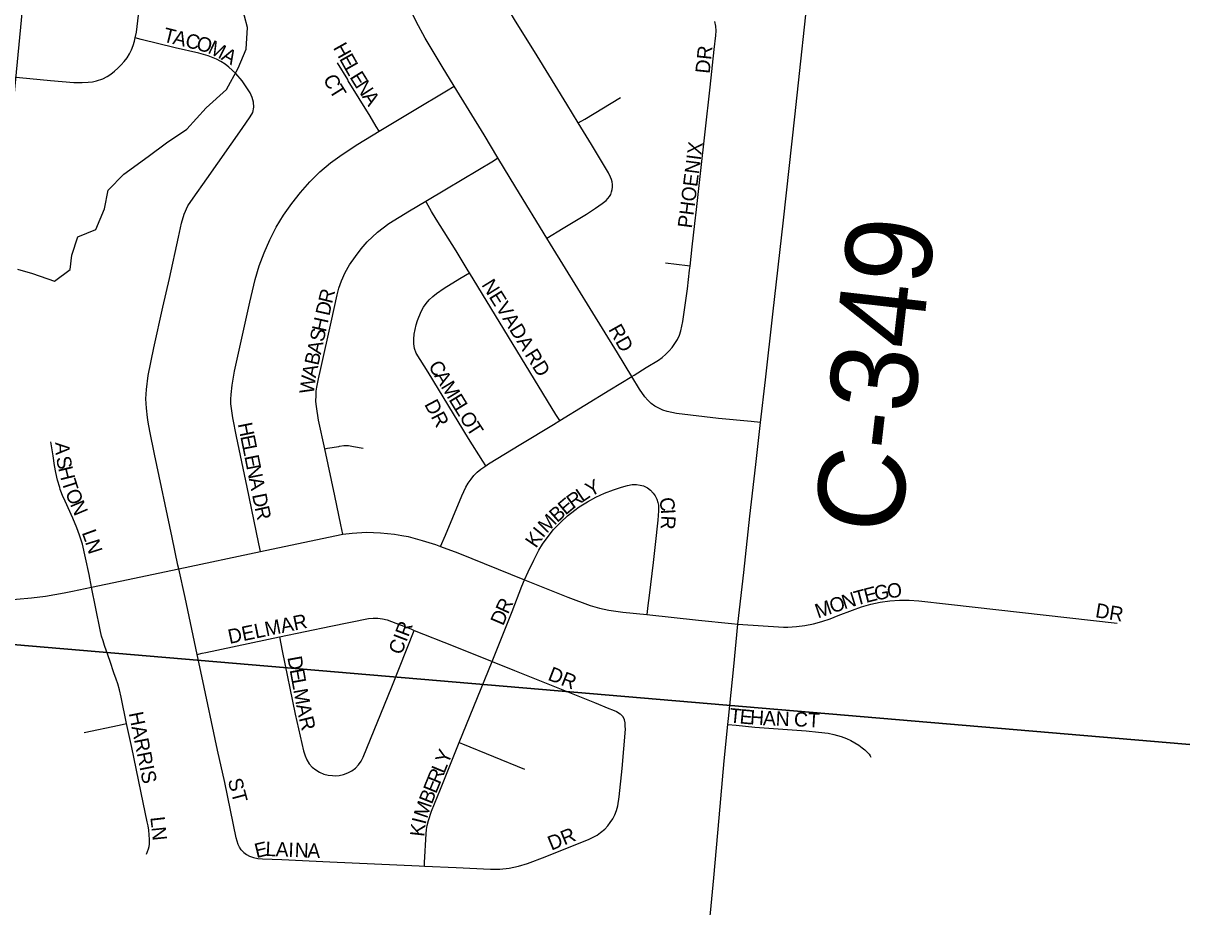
# Model space of a CAD drawing. Extents: x 1410790 to 1770854, y 566777 to 831614.
# Drawn here: x 1611667 to 1615685, y 723064 to 726129 of the extents above; entities that cross this region are included whole.
import ezdxf

# ---------------------------------------------------------------- set-up
doc = ezdxf.new("R2010")
doc.units = 0
for name, color, linetype in [('GM_X_County_Road', 7, 'Continuous'), ('GM_X_County_Road_Text', 7, 'Continuous'), ('GM_X_Minor_River', 7, 'Continuous'), ('GM_X_Section', 7, 'Continuous'), ('GM_X_Township_Subdivision', 7, 'Continuous'), ('GM_X_Township_Subdivision_Text', 7, 'Continuous')]:
    doc.layers.add(name, color=color, linetype=linetype)

msp = doc.modelspace()

# ---------------------------------------------------------------- linework, layer by layer
at = {"layer": 'GM_X_County_Road'}
for points in [[(1614224, 724744.1), (1614241.1, 724891.7), (1614266.5, 725119.9), (1614303.2, 725445.9), (1614342.7, 725804.6), (1614397.1, 726310.2), (1614410.8, 726432.9)], [(1614145.6, 724044.1), (1614165.4, 724223.5), (1614186.8, 724419.1), (1614207.4, 724598.4), (1614224, 724744.1)], [(1614110.7, 723696.2), (1614112.9, 723717.7), (1614130.9, 723897.1), (1614145.6, 724044.1)], [(1614017.9, 722704.2), (1614061.6, 723165), (1614080.3, 723372.6), (1614098.1, 723570.8), (1614110.7, 723696.2)]]:
    msp.add_lwpolyline(points, dxfattribs=at)
at = {"layer": 'GM_X_Minor_River'}
msp.add_lwpolyline([(1611647.9, 725275.6), (1611699.7, 725261.2), (1611775.4, 725234.6), (1611829.6, 725274.3), (1611836, 725324.3), (1611856.4, 725388.2), (1611918.6, 725413.7), (1611949, 725485.6), (1611961.5, 725549.5), (1612015.8, 725605.2), (1612100.2, 725666.7), (1612164.5, 725714.2), (1612234.7, 725761.8), (1612301.2, 725835.3), (1612371.6, 725898.9), (1612412.1, 725972.7), (1612440.5, 726038.5), (1612445.1, 726114.5), (1612423.7, 726192.8)], dxfattribs=at)
at = {"layer": 'GM_X_Section'}
for points in [[(1617412.2, 728821.7), (1616759.9, 723538.1), (1611453.4, 723988.8), (1611964, 729288.4)], [(1611453.4, 723988.8), (1616759.9, 723538.1), (1616296.8, 718203.7), (1610940.2, 718643.2)]]:
    msp.add_lwpolyline(points, close=True, dxfattribs=at)
at = {"layer": 'GM_X_Township_Subdivision'}
for points in [[(1613161.5, 725910.6), (1613119.5, 725979.1), (1613060.7, 726077.6), (1613029.5, 726135.1), (1613008.9, 726179.4), (1612997.3, 726209.6), (1612988.4, 726240.7), (1612978.7, 726288.6), (1612972.8, 726337.1), (1612970.7, 726369.4), (1612971.2, 726402), (1612974.6, 726450.7), (1612984.9, 726538.7), (1612992.2, 726592.6)], [(1612055.9, 726078), (1612059.7, 726098.2), (1612075, 726228), (1612089.3, 726354.7), (1612095.7, 726411.2), (1612096.2, 726415.8)], [(1613591.9, 725783), (1613552, 725848.6), (1613448.8, 726015.7), (1613371.2, 726142.5), (1613340.7, 726193.3)], [(1613979.3, 725286.2), (1613983.1, 725320.4), (1613986.6, 725352.9), (1613996.1, 725434), (1614001.8, 725482.8), (1614014.2, 725597), (1614049.7, 725907), (1614063.2, 726037.6), (1614069, 726086.5), (1614070.2, 726102.9), (1614069.2, 726119.2), (1614064.8, 726135.1)], [(1611943.8, 725936), (1611957.8, 725943.7), (1611971.2, 725952.4), (1611983.8, 725962.2), (1611995.8, 725972.9), (1612007.1, 725984.2), (1612017.6, 725996.3), (1612027.2, 726009.1), (1612035.6, 726022.6), (1612042.9, 726036.8), (1612048.9, 726051.6), (1612053.6, 726066.8), (1612055.9, 726078)], [(1612206.4, 724236.3), (1612203.4, 724248.9), (1612184.1, 724344.9), (1612122.6, 724633.7), (1612105.7, 724713.5), (1612100.3, 724744.9), (1612098.2, 724761.2), (1612094.5, 724793.6), (1612092.8, 724826.4), (1612094.2, 724858.2), (1612100.6, 724907.2), (1612120.2, 725002.9), (1612151.6, 725144.3), (1612174.3, 725243.4), (1612205.4, 725387.1), (1612215.9, 725435.1), (1612225, 725467.2), (1612238.5, 725495.3), (1612256.1, 725522.7), (1612304, 725589.8), (1612426.5, 725763.4), (1612453.6, 725804), (1612462.9, 725819.9), (1612466.4, 725837.5), (1612465.8, 725854.7), (1612461.3, 725871.7), (1612453.9, 725887.1), (1612436.2, 725915.3), (1612426.2, 725928.7), (1612404.6, 725954.1), (1612380.2, 725977.1), (1612367.4, 725986.6), (1612352.8, 725996), (1612337.3, 726004.2), (1612308.5, 726016), (1612275.6, 726024.9), (1612194.2, 726044.1), (1612075.9, 726073.1), (1612055.9, 726078)], [(1612792.3, 725933.3), (1612756.6, 725991.5)], [(1611349.4, 725970), (1611386.2, 725966.2), (1611581.9, 725947.4), (1611761.3, 725930.2), (1611843.2, 725923.2), (1611871.4, 725923.4), (1611893, 725924.4), (1611907.9, 725926.3), (1611921.5, 725929.1), (1611943.8, 725936)], [(1612901.9, 725754.2), (1612891.5, 725771.2), (1612869.9, 725806.6), (1612794.5, 725929.7), (1612792.3, 725933.3)], [(1612901.9, 725754.2), (1613022.8, 725827.8), (1613135, 725894.7), (1613161.5, 725910.6)], [(1613313.3, 725661.7), (1613265.4, 725741.5), (1613161.5, 725910.6)], [(1613591.9, 725783), (1613614.7, 725796.7), (1613737.8, 725870.9)], [(1613483, 725383.4), (1613539, 725417.7), (1613620.4, 725467), (1613651.6, 725487.2), (1613675.2, 725503.5), (1613688.4, 725514.2), (1613694.6, 725520.8), (1613700, 725527.6), (1613704.3, 725535.4), (1613707.2, 725543.6), (1613709.4, 725552.4), (1613710.6, 725560.9), (1613710.4, 725570.1), (1613709.2, 725578.5), (1613706.8, 725586.6), (1613703.8, 725595), (1613696.1, 725610.1), (1613679.6, 725638.6), (1613637.3, 725708.2), (1613591.9, 725783)], [(1612490.1, 724296.5), (1612484.6, 724323), (1612466.8, 724408), (1612443.3, 724520.2), (1612406.2, 724695.9), (1612394.1, 724760), (1612387.7, 724808.5), (1612387, 724824.8), (1612388, 724841.1), (1612391.9, 724873.6), (1612400.3, 724921.8), (1612452.9, 725161), (1612471.7, 725240.3), (1612485.8, 725287.2), (1612502.8, 725333.1), (1612522.3, 725378.1), (1612544.6, 725421.7), (1612569.9, 725463.6), (1612598.1, 725503.7), (1612628.6, 725542.1), (1612661.1, 725578.6), (1612695.9, 725613.1), (1612733.1, 725644.9), (1612772.9, 725673.5), (1612827.6, 725709), (1612901.9, 725754.2)], [(1613063.2, 725511.7), (1613135, 725554.8), (1613297.5, 725652.2), (1613313.3, 725661.7)], [(1613483, 725383.4), (1613375.2, 725558.7), (1613313.3, 725661.7)], [(1612712.5, 724652.8), (1612691.3, 724751.7), (1612684, 724799.1), (1612682.4, 724816.3), (1612682.7, 724838.4), (1612683.2, 724852.5), (1612685.3, 724866.5), (1612691, 724895.2), (1612699.1, 724930.8), (1612734.8, 725092.1), (1612755.9, 725186.6), (1612761.9, 725209.7), (1612771, 725235.5), (1612783.5, 725264.2), (1612799.1, 725291.3), (1612818.9, 725319.9), (1612838.7, 725346), (1612859.5, 725370.4), (1612895.5, 725404.3), (1612935, 725434), (1613006.4, 725477.7), (1613063.2, 725511.7)], [(1613214.6, 725263.5), (1613210.5, 725270.1), (1613168.1, 725339.6), (1613098.7, 725449.9), (1613083.4, 725476), (1613065.9, 725506.9), (1613063.2, 725511.7)], [(1613777.6, 724903.7), (1613727.4, 724985.7), (1613495.5, 725363), (1613483, 725383.4)], [(1613979.3, 725286.2), (1613970.5, 725287.5), (1613894.5, 725297.2)], [(1613270.8, 724594), (1613260.6, 724610.2), (1613211.3, 724688.1), (1613071.7, 724918.8), (1613029.5, 724985), (1613024, 725000.6), (1613021.3, 725016.8), (1613021.3, 725033.4), (1613023.1, 725049.9), (1613025.9, 725066.2), (1613029.7, 725082.3), (1613034.6, 725098.1), (1613047.1, 725128.8), (1613054.8, 725143.5), (1613064, 725157.2), (1613074.9, 725169.7), (1613087, 725181), (1613100, 725191.3), (1613127.2, 725210.2), (1613181.3, 725243.5), (1613214.6, 725263.5)], [(1613527.7, 724750.8), (1613514.5, 724772.2), (1613214.6, 725263.5)], [(1613777.6, 724903.7), (1613785.7, 724908.7), (1613827.4, 724934.8), (1613869.8, 724960.1), (1613883.1, 724969.7), (1613895.3, 724980.5), (1613906.8, 724992.3), (1613917.6, 725004.7), (1613927, 725018.1), (1613935.4, 725032.2), (1613942.4, 725047), (1613947.6, 725062.4), (1613954.4, 725094.2), (1613966.4, 725175), (1613970.6, 725207.4), (1613977.7, 725272), (1613979.3, 725286.2)], [(1613527.7, 724750.8), (1613701.6, 724857.5), (1613777.6, 724903.7)], [(1614224, 724744.1), (1614191.9, 724747.2), (1614078.6, 724758.2), (1613932.2, 724775.7), (1613900.6, 724782.1), (1613885.5, 724787), (1613870.9, 724793.4), (1613857, 724801.1), (1613844.1, 724810.3), (1613832.6, 724820.9), (1613822.4, 724832.9), (1613804.3, 724859.8), (1613777.6, 724903.7)], [(1613270.8, 724594), (1613281.1, 724601), (1613393.2, 724669.3), (1613505.6, 724737.2), (1613527.7, 724750.8)], [(1611904.2, 724173), (1611895.6, 724216.5), (1611883.5, 724274.8), (1611872.3, 724321.9), (1611862.3, 724353.4), (1611853.4, 724378.4), (1611838.8, 724412.5), (1611812.3, 724470.8), (1611804, 724490.2), (1611797.9, 724506), (1611795.9, 724511.4), (1611793.9, 724518.1), (1611786.4, 724544.4), (1611779.9, 724570.1), (1611775.8, 724595), (1611770.6, 724627.9), (1611763.3, 724677.4)], [(1612712.5, 724652.8), (1612721.8, 724654.4), (1612761.3, 724661.1), (1612763.7, 724661.5)], [(1612763.7, 724661.5), (1612778.5, 724663.7), (1612795.2, 724663.7), (1612812.2, 724660.9), (1612846, 724655)], [(1612775.3, 724356.9), (1612768.7, 724389.2), (1612747.4, 724489.9), (1612712.5, 724652.8)], [(1613114.6, 724313.8), (1613131.5, 724353.6), (1613157.3, 724413.9), (1613187.9, 724490.1), (1613202.2, 724519.6), (1613210.6, 724533.7), (1613219.9, 724547.2), (1613230.2, 724560), (1613241.6, 724571.7), (1613254.1, 724582.5), (1613270.8, 724594)], [(1613405.4, 724198.3), (1613417.6, 724225.4), (1613437.3, 724266.6), (1613454.9, 724300.8), (1613467.9, 724321.4), (1613487, 724348.6), (1613506.3, 724373.3), (1613531.6, 724398.6), (1613554.6, 724420.2), (1613579.7, 724439.7), (1613595.5, 724451.2), (1613623.7, 724468.8), (1613652.8, 724484.8), (1613683.3, 724498.3), (1613713.6, 724510.2), (1613741.8, 724519.6), (1613762.4, 724525.6), (1613778.5, 724528.7), (1613793.3, 724528.7), (1613806.7, 724527.1), (1613818.5, 724523.9), (1613832.3, 724517.1), (1613842.8, 724509.6), (1613851.9, 724499.1), (1613858.1, 724489.7), (1613863.8, 724477.7), (1613867.6, 724466.7), (1613869.5, 724457.6), (1613870.2, 724447.6), (1613870.2, 724438.1), (1613867.6, 724405.4), (1613858.2, 724321.3), (1613851.2, 724258.4), (1613837.5, 724143.5), (1613833.4, 724109), (1613829.5, 724077.4)], [(1612490.1, 724296.5), (1612660.2, 724332.4), (1612775.3, 724356.9)], [(1612775.3, 724356.9), (1612808.1, 724360.5), (1612857.1, 724363.1), (1612906.6, 724361.5), (1612955, 724356.3), (1612979.5, 724352.3), (1613001.9, 724348.3), (1613018.4, 724344), (1613050.4, 724335.1), (1613097.2, 724320.3), (1613114.6, 724313.8)], [(1612206.4, 724236.3), (1612490.1, 724296.5)], [(1613114.6, 724313.8), (1613174.1, 724291.7), (1613405.4, 724198.3)], [(1611171.9, 724215.1), (1611216.7, 724196.9), (1611262.3, 724180.7), (1611308.6, 724166.8), (1611355.4, 724154.9), (1611402.8, 724145.3), (1611450.6, 724138), (1611498.6, 724132.8), (1611522.8, 724131.3), (1611546.9, 724129.9), (1611595.2, 724129.2), (1611643.5, 724130.8), (1611695.4, 724135.5), (1611744.6, 724141.6), (1611809.7, 724152.8), (1611838, 724158.8), (1611904.2, 724173)], [(1611904.2, 724173), (1612003, 724193.2), (1612206.4, 724236.3)], [(1612270.5, 723939.7), (1612228.7, 724137), (1612206.4, 724236.3)], [(1612025.5, 723699.5), (1612006.9, 723791.7), (1612000.8, 723816.8), (1611994.8, 723837), (1611989.2, 723854.1), (1611981.7, 723876.1), (1611968.7, 723915.2), (1611949.6, 723970.5), (1611944, 723986.1), (1611939, 724003.2), (1611933.9, 724024.8), (1611904.2, 724173)], [(1613293.8, 723915.1), (1613362.1, 724088), (1613395.9, 724176), (1613405.4, 724198.3)], [(1613405.4, 724198.3), (1613555.5, 724138), (1613633, 724109.6), (1613664.9, 724100.4), (1613697.3, 724093.4), (1613746.5, 724086.2), (1613829.5, 724077.4)], [(1614145.6, 724044.1), (1614303, 724034.5), (1614318.1, 724034.4), (1614348.1, 724036.2), (1614378, 724040), (1614407.6, 724045.7), (1614436.8, 724053.3), (1614465.4, 724062.8), (1614493.3, 724074.1), (1614542.2, 724093), (1614573.8, 724104.5), (1614606.2, 724113.8), (1614639, 724120.8), (1614672.3, 724125.5), (1614705.9, 724127.9), (1614739.5, 724128), (1614773, 724125.7), (1614875.9, 724114), (1615460.1, 724047.6)], [(1612555.3, 724000), (1612733.3, 724037.6), (1612864.5, 724064.1), (1612880.6, 724065.7), (1612896.8, 724065.2), (1612913.5, 724063.1), (1612929.1, 724059.4), (1612959.8, 724048), (1613010.8, 724027.7), (1613022.8, 724022.9)], [(1613829.5, 724077.4), (1614008.2, 724058.3), (1614123.5, 724046.2), (1614145.6, 724044.1)], [(1612555.3, 724000), (1612565.2, 723951.9), (1612610.6, 723732.6), (1612639.2, 723604.5), (1612644.4, 723587.9), (1612651.2, 723573.3), (1612659, 723560.4), (1612669.1, 723548.6), (1612681.3, 723539), (1612695.1, 723531), (1612709.6, 723524.6), (1612724.8, 723520.5), (1612739.5, 723518.9), (1612749.7, 723518.7), (1612762.7, 723519.6), (1612777.9, 723523), (1612792.5, 723528.8), (1612806.6, 723536.1), (1612818.9, 723545.2), (1612829.7, 723556.5), (1612838.6, 723569.3), (1612845.9, 723583.4), (1612945.5, 723826.6), (1613022.8, 724022.9)], [(1613022.8, 724022.9), (1613158.1, 723969), (1613293.8, 723915.1)], [(1612270.5, 723939.7), (1612287.4, 723943.3), (1612300.4, 723946.1), (1612555.3, 724000)], [(1612423.4, 723262), (1612417.1, 723271.1), (1612412.5, 723279.7), (1612408.7, 723291.1), (1612405.5, 723303.7), (1612366, 723495.6), (1612341.3, 723607.8), (1612286.2, 723864.5), (1612270.5, 723939.7)], [(1613179, 723633.6), (1613255.2, 723821.8), (1613293.8, 723915.1)], [(1613293.8, 723915.1), (1613371.3, 723883.4), (1613648.2, 723772.4), (1613697.6, 723752.3), (1613711.1, 723747), (1613724.7, 723740.9), (1613737.5, 723732.9), (1613747.6, 723723)], [(1611879.1, 723668.6), (1612000.1, 723694.4), (1612025.5, 723699.5)], [(1612095.2, 723246.7), (1612102, 723265.4), (1612104, 723273.4), (1612105.1, 723281), (1612105.5, 723289.1), (1612105.4, 723297.3), (1612104, 723314.1), (1612102.4, 723329.8), (1612100.2, 723344.4), (1612097.4, 723358.2), (1612082.7, 723425.3), (1612043.6, 723616.3), (1612025.5, 723699.5)], [(1613058.3, 723205.2), (1613168.7, 723199.9), (1613287, 723194.1), (1613319.8, 723194.1), (1613352.6, 723197.8), (1613384.9, 723205), (1613415.6, 723214.4), (1613476.5, 723236.8), (1613629.1, 723298.3), (1613643.7, 723305), (1613657.3, 723312.9), (1613669.2, 723321.7), (1613683.8, 723333.2), (1613694.2, 723345.2), (1613702.5, 723356.7), (1613711.6, 723369.3), (1613718.8, 723383.4), (1613724.4, 723398.3), (1613728.6, 723413.7), (1613733.9, 723445.7), (1613744.3, 723543.5), (1613755.3, 723679.6), (1613754.9, 723691), (1613754.3, 723702.7), (1613752.3, 723712.5), (1613747.6, 723723)], [(1614110.7, 723696.2), (1614139.4, 723693.5), (1614204, 723687.4), (1614381.9, 723674.2), (1614425.2, 723670.1), (1614458.8, 723665.9), (1614477.5, 723662), (1614503.6, 723654.4), (1614521.4, 723648), (1614537.5, 723640.8), (1614551.2, 723633.2), (1614564.5, 723624.4), (1614576.6, 723615.9), (1614585.9, 723608.4), (1614593.9, 723600.7), (1614600.5, 723593.7), (1614604.5, 723587.6), (1614606.8, 723583.5)], [(1613058.3, 723205.2), (1613058.9, 723217.6), (1613064.1, 723317.1), (1613065.7, 723331.7), (1613068.3, 723345.8), (1613073, 723363.5), (1613083.4, 723395.2), (1613113.6, 723471.9), (1613179, 723633.6)], [(1613179, 723633.6), (1613190.7, 723629.1), (1613405.1, 723540.9)], [(1612423.4, 723262), (1612432.5, 723252.3), (1612441.3, 723245.4), (1612451.6, 723239.7), (1612465.7, 723234.8), (1612480.9, 723231.8), (1612497.4, 723230.4), (1612564, 723227.6), (1612730.7, 723220.4), (1613040.6, 723206.1), (1613058.3, 723205.2)]]:
    msp.add_lwpolyline(points, dxfattribs=at)

# ---------------------------------------------------------------- texts
at = {"layer": 'GM_X_County_Road_Text'}
msp.add_text('C-349', height=300, rotation=83.4814, dxfattribs=at).set_placement((1614706.6, 724350.2))
at = {"layer": 'GM_X_Township_Subdivision_Text'}
for s, rotation, p in [('T', 346.2089, (1612149.1, 726066.2)), ('A', 346.1864, (1612183.3, 726057.9)), ('C', 346.203, (1612226, 726047.3)), ('O', 344.9404, (1612264.2, 726038)), ('M', 334.0214, (1612304.3, 726027.4)), ('H', 299.303, (1612740.3, 726044.1)), ('A', 330.266, (1612351, 726004.7)), ('E', 299.2908, (1612761.8, 726005.7)), ('DR', 83.9832, (1614047.1, 725952.5)), ('L', 299.527, (1612779.2, 725974.8)), ('C', 295.2399, (1612706.2, 725937.7)), ('E', 301.7327, (1612797.6, 725942.4)), ('T', 302.0179, (1612726.2, 725896.2)), ('N', 303.0524, (1612816.8, 725911.4)), ('A', 303.0837, (1612840.8, 725874.5)), ('PHOENIX', 82.645, (1613985.6, 725416)), ('NEVADA', 301.7978, (1613254.9, 725221.6)), ('R', 76.2936, (1612738.1, 725154.1)), ('D', 77.4854, (1612728.7, 725111.5)), ('H', 77.4854, (1612716.3, 725055.6)), ('S', 77.5061, (1612708.7, 725021.2)), ('RD', 299.3668, (1613695.1, 725067.3)), ('A', 77.5028, (1612699.1, 724978.2)), ('B', 77.4896, (1612690.5, 724939.6)), ('RD', 302.0029, (1613404.5, 724979.7)), ('A', 77.8671, (1612681.3, 724896.7)), ('C', 301.3927, (1613070.2, 724940)), ('W', 82.6498, (1612674.2, 724841)), ('A', 301.3975, (1613090.8, 724906.1)), ('M', 301.3855, (1613113.7, 724868.6)), ('DR', 297.8967, (1613056.8, 724807.3)), ('E', 301.4023, (1613141.2, 724823.5)), ('L', 301.3855, (1613159.6, 724793.5)), ('O', 301.3975, (1613177.9, 724763.4)), ('H', 281.3528, (1612411.1, 724738.9)), ('T', 302.9757, (1613201.6, 724724.6)), ('E', 281.3683, (1612419.8, 724695.7)), ('A', 272.1203, (1611777.9, 724675)), ('L', 281.3683, (1612426.8, 724661.2)), ('S', 281.6337, (1611780.6, 724622)), ('E', 281.3683, (1612433.7, 724626.7)), ('H', 283.6982, (1611788.1, 724585.6)), ('N', 281.3637, (1612440.6, 724592.2)), ('T', 287.5836, (1611799.6, 724539.3)), ('A', 281.3772, (1612449.3, 724549.1)), ('Y', 27.6109, (1613633.5, 724484.9)), ('O', 292.481, (1611811.8, 724501.4)), ('D', 281.3528, (1612460.6, 724493)), ('R', 36.0006, (1613574, 724442.9)), ('L', 34.0765, (1613605.6, 724465.9)), ('N', 292.8388, (1611828.8, 724460.4)), ('R', 282.7141, (1612469.5, 724448.6)), ('B', 41.8735, (1613518.6, 724394.6)), ('E', 40.2043, (1613547.8, 724420.8)), ('C', 279.8096, (1613872, 724480.1)), ('M', 45.9789, (1613482.6, 724357.3)), ('R', 267.1327, (1613879.9, 724422.1)), ('I', 273.4563, (1613878.5, 724442.6)), ('L', 289.8174, (1611869.7, 724362.2)), ('I', 51.0672, (1613469.6, 724341.1)), ('N', 287.5157, (1611881.4, 724329.5)), ('K', 55.4431, (1613445.2, 724305.6)), ('E', 14.3278, (1614589.4, 724117.7)), ('G', 10.2384, (1614622.6, 724126.2)), ('O', 6.3305, (1614665, 724133.9)), ('R', 65.1078, (1613348.2, 724076.5)), ('O', 19.057, (1614472.9, 724081.2)), ('N', 17.4466, (1614514.1, 724095.5)), ('T', 15.1497, (1614555.6, 724108.5)), ('D', 67.0052, (1613331.2, 724036.4)), ('M', 19.0571, (1614423, 724064)), ('DR', 350.5416, (1615382.4, 724068.8)), ('DELMAR', 11.6906, (1612382.7, 723975.7)), ('CIR', 69.1377, (1612978.5, 723935.2)), ('D', 280.3283, (1612583, 723929.2)), ('DR', 338.7472, (1613483.3, 723852.1)), ('E', 280.3293, (1612590.8, 723885.9)), ('L', 280.3293, (1612597.2, 723851.3)), ('M', 280.3277, (1612603.5, 723816.6)), ('HARRIS', 281.3082, (1612033, 723735.4)), ('A', 281.7215, (1612613.2, 723763.4)), ('T', 354.6102, (1614114.6, 723703.7)), ('E', 354.6197, (1614149.7, 723700.4)), ('H', 356.2998, (1614186.3, 723696.9)), ('A', 357.8085, (1614231.7, 723694)), ('N', 357.8874, (1614275.7, 723692.3)), ('CT', 356.8215, (1614338.6, 723690.5)), ('R', 283.9529, (1612622.6, 723718.2)), ('Y', 67.7994, (1613140.2, 723555.8)), ('R', 67.8098, (1613111.9, 723486.6)), ('L', 67.7877, (1613126.9, 723523.2)), ('ST', 284.9378, (1612376, 723503.1)), ('E', 67.7877, (1613098.6, 723453.9)), ('B', 68.2843, (1613084, 723417.3)), ('M', 71.2309, (1613067.3, 723367.9)), ('L', 276.488, (1612107.8, 723374.3)), ('I', 75.8683, (1613062.2, 723347.6)), ('N', 275.8019, (1612111.8, 723339.4)), ('K', 83.626, (1613057.6, 723305.6)), ('DR', 22.3775, (1613498.6, 723258.4)), ('E', 13.6785, (1612476.1, 723232.7)), ('L', 357.5128, (1612506.6, 723240.6)), ('A', 357.7185, (1612541.9, 723239.1)), ('I', 357.7269, (1612585.9, 723237.3)), ('N', 357.726, (1612607.9, 723236.5)), ('A', 357.7041, (1612651.8, 723234.7))]:
    msp.add_text(s, height=50, rotation=rotation, dxfattribs=at).set_placement(p)

doc.saveas('drawing.dxf')
